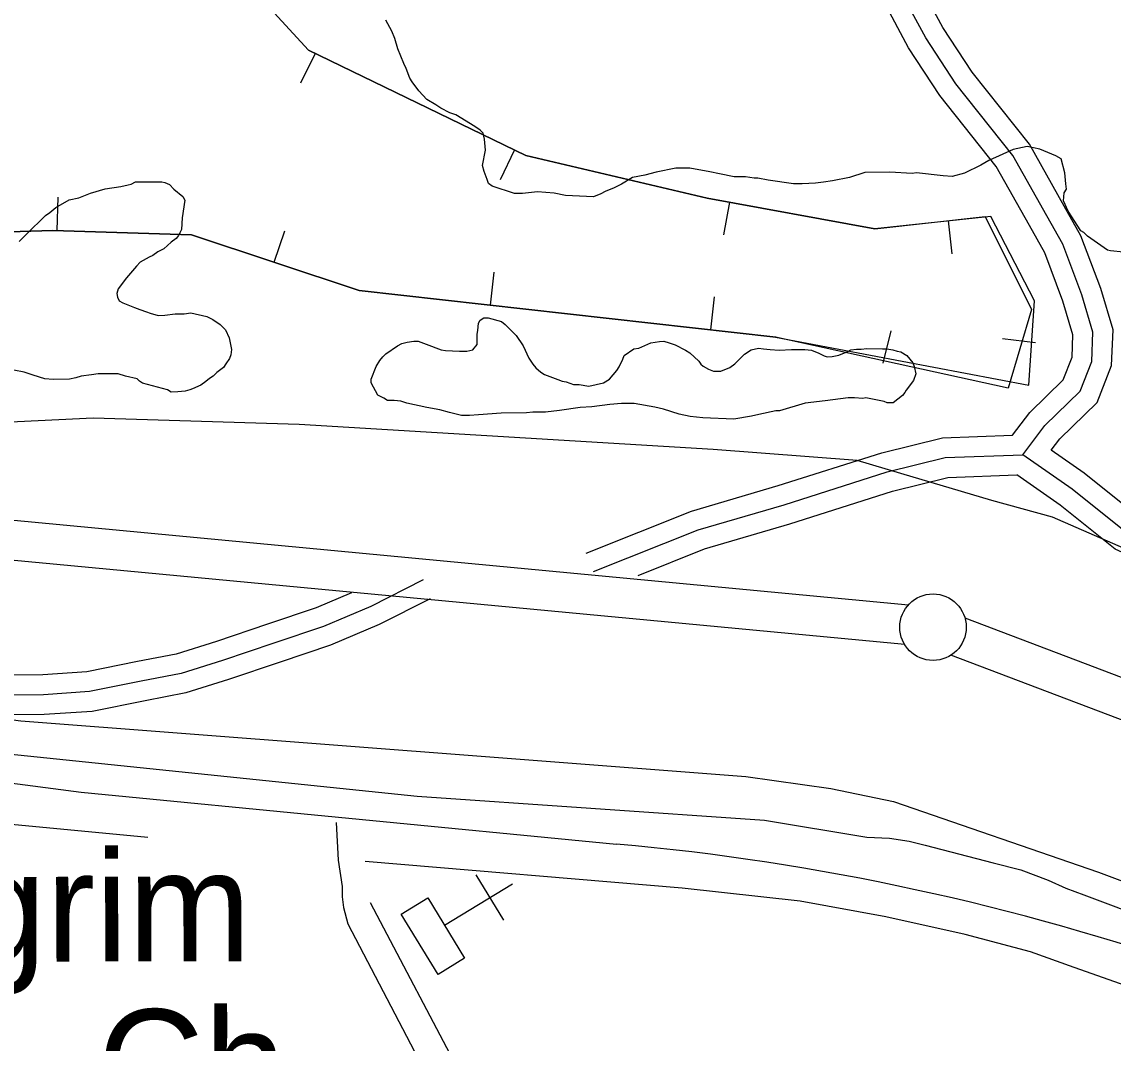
# Model space of a CAD drawing. Extents: x 3279314 to 3317160, y 734079 to 759431.
# Drawn here: x 3286173 to 3286993, y 752273 to 753041 of the extents above; entities that cross this region are included whole.
import ezdxf

# ---------------------------------------------------------------- set-up
doc = ezdxf.new("R2010")
doc.units = 0
for name, color, linetype in [('V-BLDG-OTLN', 7, 'Continuous'), ('V-BORW-LINE', 7, 'Continuous'), ('V-LEVE-TOET', 7, 'Continuous'), ('V-ROAD-CNTR', 7, 'Continuous'), ('V-SITE-OTLN', 7, 'Continuous'), ('V-SITE-OTLN-IDEN', 7, 'Continuous'), ('V-SITE-VEGE', 7, 'Continuous'), ('V-SURV-LINE', 7, 'Continuous'), ('V-TOPO-SHOR', 7, 'Continuous')]:
    doc.layers.add(name, color=color, linetype=linetype)

msp = doc.modelspace()

# ---------------------------------------------------------------- linework, layer by layer
at = {"layer": 'V-BLDG-OTLN'}
msp.add_lwpolyline([(3286485.74, 752324.95), (3286458.05, 752370.26), (3286477.96, 752382.42), (3286505.65, 752337.12)], close=True, dxfattribs=at)
at = {"layer": 'V-BORW-LINE'}
for p, q in [((3286393.2, 753017.45), (3286382.31, 752994.95)), ((3286543.16, 752944.86), (3286532.26, 752922.36)), ((3286199.32, 752884.29), (3286200.15, 752909.27)), ((3286704.81, 752905.6), (3286700.33, 752881.01)), ((3286869.3, 752891.53), (3286871.95, 752866.68)), ((3286362.56, 752860.4), (3286370.4, 752884.14)), ((3286525.14, 752828.18), (3286527.94, 752853.02)), ((3286690.69, 752809.53), (3286693.49, 752834.37)), ((3286820.39, 752784.48), (3286826.25, 752808.78)), ((3286934.86, 752799.76), (3286910.06, 752802.91))]:
    msp.add_line(p, q, dxfattribs=at)
for points in [[(3284907.45, 754719.18), (3285075.75, 754436.63), (3285261.17, 754133.11), (3285382.92, 753919.96), (3285475.73, 753765.93), (3285548.16, 753637.18), (3285603.94, 753534.31), (3285703.22, 753356.01), (3285742.19, 753301.86), (3285868.32, 753195.58), (3285937.56, 753218.82), (3286033.9, 753289.55), (3286096.88, 753320.94), (3286216.73, 753294.15), (3286319.38, 753095.09), (3286388.32, 753019.82), (3286551.6, 752940.77), (3286688.04, 752908.66), (3286814.2, 752885.66), (3286896.94, 752894.8), (3286931.94, 752824.8), (3286914.44, 752765.74), (3286739.41, 752804.04)], [(3286739.41, 752804.04), (3286929.75, 752767.93), (3286934.12, 752831.36), (3286901.31, 752894.8), (3286814.2, 752885.66), (3286688.04, 752908.66), (3286551.6, 752940.77), (3286388.32, 753019.82), (3286319.38, 753095.09), (3286216.73, 753294.15), (3286096.88, 753320.94), (3286033.9, 753289.55), (3285937.56, 753218.82), (3285868.32, 753195.58), (3285742.19, 753301.86), (3285703.22, 753356.01), (3285603.94, 753534.31), (3285548.16, 753637.18), (3285475.73, 753765.93), (3285382.92, 753919.96), (3285261.17, 754133.11), (3285075.75, 754436.63), (3284907.45, 754719.18)], [(3286739.57, 752804.02), (3286426.45, 752839.29), (3286300.41, 752880.93), (3286196.08, 752884.39), (3286056.29, 752880.12), (3285846.93, 752893.04), (3285767.62, 752925.73), (3285722.97, 753004.3), (3285780.55, 753140.32), (3285712.27, 753121.1), (3285621.6, 753059.01), (3285544.68, 753124.07), (3285505.65, 753228.66), (3285477.02, 753339.6), (3285405.26, 753438.84), (3285320.85, 753552.55)], [(3285320.85, 753552.55), (3285405.26, 753438.84), (3285477.02, 753339.6), (3285505.65, 753228.66), (3285544.68, 753124.07), (3285621.6, 753059.01), (3285712.27, 753121.1), (3285780.55, 753140.32), (3285722.97, 753004.3), (3285767.62, 752925.73), (3285846.93, 752893.04), (3286056.29, 752880.12), (3286196.08, 752884.39), (3286300.41, 752880.93), (3286426.45, 752839.29), (3286739.57, 752804.02)]]:
    msp.add_lwpolyline(points, dxfattribs=at)
at = {"layer": 'V-LEVE-TOET'}
for points in [[(3288101.29, 752234.06), (3287744.97, 752353.62), (3287382.47, 752485.9), (3287158.35, 752576.77), (3286947.55, 752668.83), (3286901.98, 752681.34), (3286833.62, 752701.5), (3286800.83, 752711.3), (3286692.59, 752719.58), (3286381.21, 752738.4), (3286226.37, 752743.1), (3286159.25, 752739.95), (3286140.93, 752741.52), (3286104.85, 752744.09), (3286070.41, 752751.67), (3285922.69, 752773.61), (3285827.68, 752796.39), (3285718.72, 752834.63), (3285638.05, 752873.03), (3285594.62, 752899.98), (3285563.98, 752923.67), (3285516.62, 752957.81), (3285423.37, 753064.94), (3285301.93, 753253.48)], [(3285262.75, 752889.6), (3285343.06, 752815.69), (3285429.43, 752748.47), (3285528.48, 752696.86), (3285666.46, 752629.37), (3285783.78, 752586.18), (3285881.03, 752558.97), (3285992.11, 752539.05), (3286172.02, 752515.63), (3286527.76, 752488.39), (3286550.6, 752486.64), (3286717.13, 752473.69), (3286780.99, 752464.6), (3286828.21, 752454.88), (3286982.19, 752401.9), (3287230.73, 752308.94), (3287573.27, 752175.44)]]:
    msp.add_lwpolyline(points, dxfattribs=at)
at = {"layer": 'V-ROAD-CNTR'}
for points in [[(3286946.67, 752719.05), (3286953.16, 752727.64), (3286981.15, 752755.08), (3286992.1, 752782.7), (3286993.2, 752809.7), (3286984, 752840.78), (3286969.08, 752880.29), (3286956.38, 752902.69), (3286930.38, 752949.12), (3286887.25, 753003.28), (3286865.29, 753036.87), (3286848.01, 753069.1)], [(3286602.56, 752627.79), (3286681.23, 752659.15), (3286745.87, 752678.11), (3286823.35, 752702.72), (3286866.98, 752713.52), (3286925.29, 752715.63), (3286941.86, 752737.57), (3286968.38, 752763.56), (3286977.22, 752785.86), (3286978.11, 752807.82), (3286969.77, 752835.99), (3286955.46, 752873.91), (3286943.31, 752895.32), (3286917.89, 752940.73), (3286875.08, 752994.49), (3286852.38, 753029.21), (3286834.5, 753062.54)], [(3286602.56, 752627.79), (3286681.23, 752659.15), (3286745.87, 752678.11), (3286823.35, 752702.72), (3286866.98, 752713.52), (3286925.29, 752715.63), (3286941.86, 752737.57), (3286968.38, 752763.56), (3286977.22, 752785.86), (3286978.11, 752807.82), (3286969.77, 752835.99), (3286955.46, 752873.91), (3286943.31, 752895.32), (3286917.89, 752940.73), (3286875.08, 752994.49), (3286852.38, 753029.21), (3286834.5, 753062.54)], [(3286597, 752641.72), (3286676.33, 752673.35), (3286741.49, 752692.46), (3286819.27, 752717.16), (3286864.88, 752728.46), (3286917.62, 752730.36), (3286930.57, 752747.5), (3286955.61, 752772.05), (3286962.33, 752789.02), (3286963.02, 752805.95), (3286955.55, 752831.21), (3286941.84, 752867.52), (3286930.25, 752887.96), (3286905.4, 752932.34), (3286862.91, 752985.69), (3286839.46, 753021.55), (3286821, 753055.99)], [(3287881.12, 752322.73), (3287841.25, 752333.44), (3287794.96, 752356.27), (3287752.7, 752372.34), (3287722.71, 752380.39), (3287672.18, 752390.43), (3287630.17, 752400.83), (3287586.55, 752416.72), (3287509.55, 752459.39), (3287294.94, 752537.87), (3287106.72, 752610.08), (3287002.71, 752657.52), (3286962.5, 752689.81), (3286925.29, 752715.63)], [(3287881.12, 752322.73), (3287841.25, 752333.44), (3287794.96, 752356.27), (3287752.7, 752372.34), (3287722.71, 752380.39), (3287672.18, 752390.43), (3287630.17, 752400.83), (3287586.55, 752416.72), (3287509.55, 752459.39), (3287294.94, 752537.87), (3287106.72, 752610.08), (3287002.71, 752657.52), (3286962.5, 752689.81), (3286925.29, 752715.63)], [(3287885.04, 752337.21), (3287846.56, 752347.55), (3287800.95, 752370.04), (3287757.32, 752386.63), (3287726.12, 752395.01), (3287675.45, 752405.08), (3287634.55, 752415.19), (3287592.8, 752430.41), (3287515.8, 752473.08), (3287300.2, 752551.92), (3287112.53, 752623.92), (3287010.64, 752670.39), (3286971.48, 752701.83), (3286946.67, 752719.05)], [(3286636.03, 752624.99), (3286686.13, 752644.96), (3286750.25, 752663.76), (3286827.43, 752688.27), (3286869.07, 752698.59), (3286920.84, 752700.46)], [(3287877.2, 752308.25), (3287835.93, 752319.34), (3287788.96, 752342.5), (3287748.08, 752358.05), (3287719.3, 752365.78), (3287668.92, 752375.79), (3287625.78, 752386.46), (3287580.31, 752403.03), (3287503.3, 752445.71), (3287289.68, 752523.83), (3287100.92, 752596.24), (3286994.78, 752644.65), (3286953.52, 752677.78), (3286920.84, 752700.46)], [(3286474.55, 752621.63), (3286435.17, 752601.57), (3286399.45, 752586.44), (3286362.25, 752573.97), (3286323.6, 752560.99), (3286292.42, 752551.27), (3286262.56, 752545.48), (3286223.69, 752537.6), (3286189.02, 752535.24), (3286156.65, 752535.01), (3286123.52, 752536.69), (3286096.89, 752535.01), (3286080.78, 752526.38), (3286065.43, 752515.85), (3286047.84, 752484.14)], [(3286474.55, 752621.63), (3286435.17, 752601.57), (3286399.45, 752586.44), (3286362.25, 752573.97), (3286323.6, 752560.99), (3286292.42, 752551.27), (3286262.56, 752545.48), (3286223.69, 752537.6), (3286189.02, 752535.24), (3286156.65, 752535.01), (3286123.52, 752536.69), (3286096.89, 752535.01), (3286080.78, 752526.38), (3286065.43, 752515.85), (3286047.84, 752484.14)], [(3286420.7, 752611.73), (3286394.13, 752600.48), (3286357.48, 752588.19), (3286318.98, 752575.26), (3286288.75, 752565.84), (3286259.64, 752560.19), (3286221.68, 752552.5), (3286188.46, 752550.23), (3286156.98, 752550.02), (3286123.43, 752551.72), (3286092.69, 752549.77), (3286072.98, 752539.21), (3286054.03, 752526.22), (3286034.72, 752491.41)], [(3286479.76, 752607.45), (3286441.51, 752587.96), (3286404.76, 752572.4), (3286367.02, 752559.75), (3286328.22, 752546.72), (3286296.09, 752536.71), (3286265.48, 752530.76), (3286225.7, 752522.7), (3286189.59, 752520.24), (3286156.33, 752520.01), (3286123.62, 752521.67), (3286101.1, 752520.24), (3286088.59, 752513.54), (3286076.83, 752505.48), (3286060.96, 752476.86)], [(3285642.54, 752560.71), (3285817.02, 752514.41), (3286217.44, 752461.9), (3286619.9, 752422.99)], [(3286409.04, 752439.23), (3286410.47, 752410.92), (3286413.55, 752390.96), (3286413.59, 752383.31), (3286414.48, 752375.24), (3286417.95, 752362.94), (3286556.2, 752098.06)]]:
    msp.add_lwpolyline(points, dxfattribs=at)
msp.add_arc((3286455.47, 750596.15), 1834.22, 70.65572, 84.8569, dxfattribs=at)
at = {"layer": 'V-SITE-OTLN'}
for p, q in [((3286535.09, 752365.65), (3286514.23, 752399.78)), ((3286490.53, 752361.85), (3286541.73, 752393.14))]:
    msp.add_line(p, q, dxfattribs=at)
at = {"layer": 'V-SITE-VEGE'}
for points in [[(3287001.14, 752868), (3286991.15, 752869.06), (3286988.92, 752869.6), (3286973.88, 752880.06), (3286971.1, 752882.82), (3286968.87, 752883.91), (3286959.35, 752898.84), (3286955.98, 752906.59), (3286956.5, 752912.7), (3286958.15, 752915.48), (3286957.58, 752919.36), (3286956.98, 752927.68), (3286954.15, 752938.21), (3286950.25, 752940.41), (3286938.02, 752945.33), (3286928.57, 752947.5), (3286918.04, 752945.22), (3286899.77, 752936.8), (3286893.69, 752933.44), (3286881.52, 752927.27), (3286872.1, 752925), (3286865.44, 752925.51), (3286845.45, 752927.62), (3286842.12, 752927.05), (3286825.47, 752928.07), (3286806.61, 752927.96), (3286794.97, 752924.02), (3286782.23, 752921.73), (3286775.57, 752920.58), (3286769.48, 752919.99), (3286759.49, 752919.38), (3286752.83, 752919.35), (3286733.95, 752922.02), (3286726.17, 752923.64), (3286723.4, 752923.62), (3286716.73, 752924.7), (3286708.41, 752924.65), (3286697.3, 752926.81), (3286690.08, 752928.43), (3286675.08, 752931.12), (3286664.54, 752931.07), (3286649.58, 752928.21), (3286641.27, 752925.95), (3286631.84, 752924.23), (3286623.55, 752919.19), (3286618.02, 752916.39), (3286611.37, 752913.57), (3286608.05, 752911.89), (3286602.52, 752909.64), (3286581.43, 752910.64), (3286573.09, 752912.25), (3286560.33, 752913.29), (3286549.23, 752912.12), (3286543.13, 752912.09), (3286526.46, 752917.54), (3286523.67, 752919.75), (3286522.54, 752922.52), (3286520.29, 752928.61), (3286519.16, 752933.04), (3286521.31, 752944.7), (3286520.71, 752953.02), (3286519.58, 752957.46), (3286517.34, 752959.66), (3286513.45, 752962.42), (3286498.97, 752971.21), (3286494.52, 752972.85), (3286487.85, 752976.15), (3286483.95, 752978.9), (3286477.27, 752982.75), (3286471.13, 752989.37), (3286466.1, 752996), (3286464.42, 752998.77), (3286461.6, 753005.97), (3286459.92, 753009.84), (3286455.42, 753020.92), (3286453.16, 753028.67), (3286450.91, 753034.21), (3286446.42, 753042.51)], [(3286170.71, 752875.96), (3286176.22, 752881.54), (3286190.58, 752895.49), (3286193.89, 752897.73), (3286198.31, 752901.64), (3286208.27, 752907.24), (3286215.47, 752908.94), (3286224.33, 752912.32), (3286235.41, 752915.71), (3286247.05, 752917.44), (3286252.59, 752918.58), (3286254.81, 752919.15), (3286258.13, 752920.83), (3286278.1, 752920.94), (3286280.33, 752920.4), (3286283.66, 752918.75), (3286287.01, 752915.44), (3286293.7, 752909.93), (3286295.38, 752907.16), (3286293.23, 752893.83), (3286292.73, 752884.95), (3286290.53, 752880.5), (3286288.88, 752878.27), (3286285.01, 752875.48), (3286279.49, 752870.45), (3286275.06, 752868.21), (3286271.2, 752865.41), (3286268.43, 752864.29), (3286261.79, 752860.37), (3286259.03, 752857.58), (3286251.31, 752848.66), (3286245.26, 752840.3), (3286244.17, 752836.97), (3286244.73, 752834.2), (3286245.86, 752831.43), (3286248.64, 752829.78), (3286257.54, 752826.5), (3286261.43, 752824.86), (3286266.43, 752823.22), (3286269.22, 752822.12), (3286275.33, 752820.49), (3286280.32, 752820.52), (3286288.09, 752821.67), (3286294.74, 752821.71), (3286299.73, 752822.29), (3286311.95, 752819.58), (3286316.41, 752817.39), (3286321.97, 752813.54), (3286325.88, 752809.67), (3286328.69, 752803.58), (3286330.4, 752794.72), (3286329.87, 752790.83), (3286328.77, 752788.05), (3286326.02, 752784.15), (3286324.37, 752781.37), (3286319.4, 752777.46), (3286316.64, 752774.67), (3286313.87, 752772.99), (3286311.11, 752770.75), (3286307.24, 752767.96), (3286301.16, 752765.15), (3286298.94, 752764.58), (3286295.62, 752763.45), (3286290.07, 752762.87), (3286285.08, 752762.84), (3286282.29, 752764.49), (3286263.4, 752769.38), (3286261.17, 752771.03), (3286259.5, 752772.69), (3286250.61, 752774.86), (3286245.05, 752776.49), (3286230.07, 752776.41), (3286225.08, 752775.83), (3286217.32, 752774.68), (3286213.44, 752773.54), (3286208.45, 752772.41), (3286196.25, 752772.34), (3286190.14, 752772.86), (3286181.25, 752775.59), (3286174.58, 752777.77), (3286166.8, 752779.39)], [(3286761.76, 752754.37), (3286742.37, 752748.71), (3286739.59, 752748.7), (3286726.85, 752745.85), (3286721.3, 752744.71), (3286708, 752742.42), (3286684.69, 752743.4), (3286675.25, 752744.46), (3286666.92, 752746.08), (3286655.25, 752749.9), (3286648.58, 752751.53), (3286633.03, 752754.21), (3286623.59, 752754.16), (3286614.72, 752753.56), (3286601.41, 752751.82), (3286592.54, 752751.22), (3286577.01, 752748.91), (3286566.48, 752747.74), (3286557.05, 752747.69), (3286552.06, 752747.11), (3286533.19, 752747.01), (3286516, 752745.8), (3286509.34, 752745.21), (3286503.24, 752745.18), (3286494.35, 752747.35), (3286487.12, 752749.53), (3286477.13, 752751.14), (3286462.13, 752754.38), (3286457.68, 752756.02), (3286452.68, 752756.55), (3286447.69, 752756.52), (3286444.91, 752758.17), (3286440.45, 752760.37), (3286435.41, 752769.77), (3286435.39, 752772.55), (3286439.22, 752782), (3286441.98, 752786.45), (3286444.18, 752789.24), (3286446.39, 752791.47), (3286455.23, 752797.62), (3286458.55, 752799.31), (3286462.43, 752800.44), (3286467.42, 752801.02), (3286470.75, 752801.04), (3286476.86, 752798.85), (3286487.98, 752794.48), (3286491.32, 752793.94), (3286501.86, 752793.44), (3286507.41, 752793.47), (3286511.84, 752794.61), (3286515.15, 752798.51), (3286515.11, 752806.28), (3286515.65, 752809.05), (3286516.17, 752814.6), (3286517.27, 752816.83), (3286520.03, 752818.51), (3286523.36, 752818.53), (3286533.37, 752815.81), (3286536.15, 752813.61), (3286544.52, 752805.33), (3286549.56, 752797.59), (3286554.05, 752788.18), (3286556.85, 752783.76), (3286559.08, 752781), (3286562.98, 752777.69), (3286565.77, 752776.04), (3286575.78, 752772.21), (3286579.11, 752771.12), (3286581.89, 752770.58), (3286587.45, 752768.39), (3286591.89, 752768.42), (3286599.11, 752767.34), (3286610.19, 752769.62), (3286614.62, 752772.42), (3286620.13, 752779.11), (3286621.77, 752781.9), (3286624.52, 752787.46), (3286625.62, 752790.24), (3286632.8, 752795.27), (3286636.68, 752795.85), (3286645.54, 752799.78), (3286652.19, 752800.93), (3286655.52, 752800.95), (3286659.41, 752799.86), (3286663.86, 752798.22), (3286671.65, 752794.38), (3286674.99, 752792.18), (3286681.68, 752786.11), (3286683.35, 752783.9), (3286685.03, 752782.24), (3286688.93, 752780.05), (3286692.82, 752778.4), (3286698.37, 752778.43), (3286705.01, 752781.24), (3286708.88, 752784.04), (3286716.05, 752791.29), (3286721.03, 752794.65), (3286726.57, 752795.79), (3286730.46, 752795.26), (3286735.45, 752794.73), (3286742.12, 752794.21)], [(3286742.12, 752794.21), (3286751.54, 752794.82), (3286761.53, 752794.87), (3286766.53, 752794.34), (3286772.09, 752792.16), (3286775.98, 752789.96), (3286778.21, 752789.42), (3286782.09, 752789.44), (3286787.08, 752790.57), (3286793.72, 752793.38), (3286795.94, 752794.51), (3286800.37, 752795.09), (3286803.7, 752795.1), (3286808.14, 752795.68), (3286819.79, 752795.19), (3286823.12, 752795.21), (3286827.56, 752794.68), (3286830.9, 752793.59), (3286833.68, 752793.05), (3286838.13, 752790.3), (3286842.6, 752784.78), (3286843.72, 752782.01), (3286844.87, 752776.47), (3286843.23, 752771.46), (3286837.72, 752764.22), (3286836.62, 752762.55), (3286834.97, 752760.32), (3286827.78, 752754.73), (3286823.34, 752754.71), (3286821.12, 752755.8), (3286807.23, 752758.5), (3286805.02, 752757.94), (3286798.91, 752758.45), (3286793.92, 752758.43), (3286776.73, 752756.11), (3286761.76, 752754.37)]]:
    msp.add_lwpolyline(points, dxfattribs=at)
at = {"layer": 'V-SURV-LINE'}
for points in [[(3285973.14, 752684.68), (3286839.36, 752602.81)], [(3286836.53, 752572.94), (3285970.31, 752654.82)], [(3286881.83, 752592.94), (3287447.57, 752378.35)], [(3287436.92, 752350.31), (3286871.18, 752564.89)]]:
    msp.add_lwpolyline(points, dxfattribs=at)
msp.add_circle((3286857.83, 752586), 25, dxfattribs=at)
at = {"layer": 'V-TOPO-SHOR'}
msp.add_line((3286010.74, 752452.55), (3286267.39, 752428.02), dxfattribs=at)
for points in [[(3286155, 752491.47), (3286470.06, 752458.84), (3286731.17, 752440.84), (3286808.05, 752428.2), (3286825.02, 752427.36), (3286839.95, 752425.02), (3286851.89, 752422.1), (3286903.05, 752408.76), (3286923.96, 752403.46), (3286944.32, 752395.74), (3286957.78, 752389.66), (3286971.23, 752384.89), (3287273.48, 752271.28), (3287456.37, 752202.15), (3287659.06, 752126.98), (3287864.75, 752046.79)], [(3287301.99, 752204.69), (3287015.8, 752311.86), (3286964.06, 752330.04), (3286931.19, 752341.79), (3286881.9, 752354.95), (3286822.35, 752368.25), (3286757.97, 752380.02), (3286669.17, 752389.81), (3286430.8, 752409.79)], [(3287132.01, 751091.36), (3287067.71, 751217.36), (3286994.37, 751348.72), (3286928.61, 751477.52), (3286859.32, 751609.45), (3286782.36, 751759.2), (3286713.2, 751884.64), (3286653.73, 752002.45), (3286590.94, 752116.73), (3286585.68, 752122.11), (3286581.79, 752124.26), (3286577.27, 752125.95), (3286571.93, 752128), (3286565.49, 752133.83), (3286558.4, 752144.44), (3286504.88, 752245.95), (3286434.96, 752378.69)]]:
    msp.add_lwpolyline(points, dxfattribs=at)

# ---------------------------------------------------------------- texts
at = {"layer": 'V-SITE-OTLN-IDEN'}
for s, p in [('Pilgrim', (3286006.03, 752334.11)), ('Ch.', (3286229.7, 752215.55))]:
    msp.add_text(s, height=83, rotation=0.13487, dxfattribs=at).set_placement(p)

doc.saveas('drawing.dxf')
